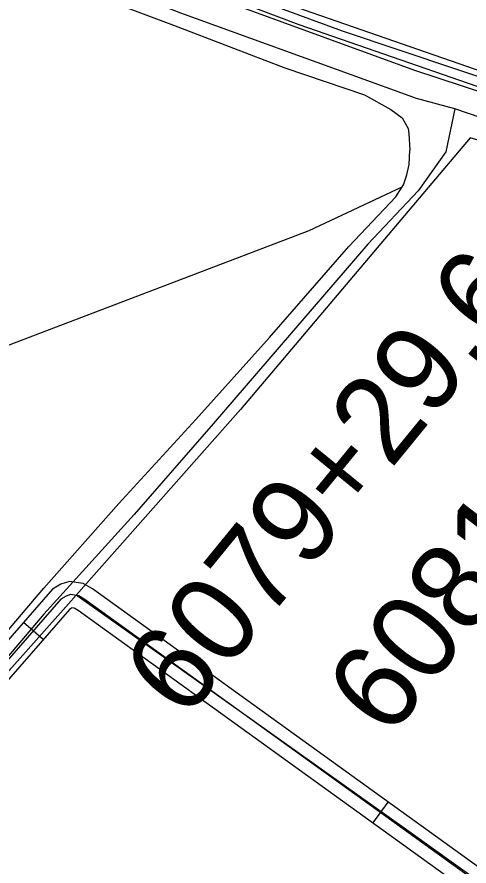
# Model space of a CAD drawing. Extents: x 3361039 to 3398939, y 576572 to 602007.
# Drawn here: x 3374341 to 3374863, y 585522 to 586504 of the extents above; entities that cross this region are included whole.
import ezdxf

# ---------------------------------------------------------------- set-up
doc = ezdxf.new("R2010")
doc.units = 0
for name, color, linetype in [('V-DTCH-CNTR', 7, 'Continuous'), ('V-RAIL-TRAK', 7, 'Continuous'), ('V-ROAD-CNTR', 7, 'Continuous'), ('V-SURV-IDEN', 7, 'Continuous'), ('V-TOPO-SHOR', 7, 'Continuous')]:
    doc.layers.add(name, color=color, linetype=linetype)

msp = doc.modelspace()

# ---------------------------------------------------------------- linework, layer by layer
at = {"layer": 'V-DTCH-CNTR'}
for points in [[(3374309.75, 586573.95), (3374387.66, 586544.95), (3374521.67, 586494.22), (3374650.22, 586445.11), (3374742.19, 586413.61), (3374772.52, 586396.85), (3374785.72, 586387.32), (3374792.62, 586374.73), (3374793.34, 586369.25), (3374794.7, 586349.68)], [(3375784.71, 586089.05), (3375396, 586200.57), (3375027.88, 586316.59), (3374864.38, 586363.91), (3374599.03, 586049.71), (3374408.99, 585835.04), (3374400.2, 585825.1), (3374123.01, 585513.47), (3373850.35, 585187.52), (3373777.93, 585107.23), (3373645.29, 584960.16), (3373311.64, 584563.53), (3372980.49, 584203.89), (3372962.09, 584174.34)], [(3374265.67, 585718.64), (3374371.64, 585843.17), (3374458.35, 585940.95), (3374547.4, 586038.31), (3374632.49, 586132.98), (3374724.03, 586238.53), (3374778.31, 586295.67), (3374785.77, 586307.44), (3374787.17, 586309.65), (3374791.28, 586321.34), (3374793.83, 586333.06), (3374794.7, 586349.68)], [(3371180.11, 584938.32), (3371367.93, 585013.09), (3371856.6, 585193.99), (3372334.31, 585368.4), (3372739.97, 585524.56), (3373257.31, 585716.39), (3373338.38, 585748.51), (3373418.36, 585780.2), (3374029.37, 586009.42), (3374678.19, 586257), (3374785.77, 586307.44)], [(3375378, 585141.04), (3375102.59, 585340.24), (3374785.4, 585567.66), (3374515.94, 585759.25), (3374408.99, 585835.04)]]:
    msp.add_lwpolyline(points, dxfattribs=at)
at = {"layer": 'V-RAIL-TRAK'}
for points in [[(3374138.99, 586710.89), (3374432.3, 586592.55), (3374716.37, 586487.63), (3374981.79, 586398.58), (3375112.95, 586354.85)], [(3375107.31, 586340.81), (3374800.49, 586442.06), (3374493.79, 586554.28), (3374171.58, 586682.33)]]:
    msp.add_lwpolyline(points, dxfattribs=at)
at = {"layer": 'V-ROAD-CNTR'}
for p, q in [((3374370.82, 585783.84), (3374348.19, 585803.53)), ((3374549.09, 585717.78), (3374566.65, 585742.11)), ((3374751.83, 585571.5), (3374769.38, 585595.82))]:
    msp.add_line(p, q, dxfattribs=at)
for points in [[(3367860.67, 590489.48), (3368777.09, 589905.49), (3369852.57, 589226.5), (3370961.47, 588528.37), (3372150.36, 587774.48), (3372424.48, 587608.17), (3372610.28, 587489.36), (3372790.57, 587384.5), (3372960.84, 587288.31), (3373181.34, 587168.88), (3373369.06, 587073.39), (3373570.07, 586974.46), (3373782.13, 586875.69), (3374001.23, 586776.84), (3374188.41, 586697.3), (3374452.09, 586595.45), (3374672.56, 586511.97), (3374926.71, 586423.83), (3375200.04, 586337.31), (3375711.33, 586176.95), (3376463.93, 585943.57), (3379229.72, 585078.65)], [(3369848.53, 589229.04), (3370068.04, 589069.57), (3370951.85, 588513.16), (3372140.87, 587759.18), (3372414.96, 587592.89), (3372600.9, 587474), (3372781.62, 587368.89), (3372952.12, 587272.55), (3373172.98, 587152.95), (3373361.01, 587057.29), (3373562.29, 586958.22), (3373774.63, 586859.32), (3373994.01, 586760.36), (3374181.65, 586680.61), (3374445.66, 586578.63), (3374666.42, 586495.05), (3374921.04, 586406.75), (3375194.63, 586320.15), (3375705.97, 586159.76), (3376458.57, 585926.38), (3377434.26, 585621.27), (3377637.51, 585576.57)], [(3375416.48, 585128.92), (3374427.83, 585842.27), (3374417.21, 585848.74), (3374401.24, 585851.12), (3374391.25, 585847.67), (3374381.78, 585842.13), (3373392.53, 584705.54), (3372977.02, 584236.97), (3372957.99, 584214.93), (3372943.75, 584193.16), (3372935.89, 584165.91), (3372928.15, 584134.77), (3372926.6, 584091.55)], [(3375409.36, 585115.56), (3374419.53, 585829.76), (3374412, 585834.35), (3374402.66, 585835.74), (3374397.55, 585833.98), (3374391.48, 585830.43), (3373403.8, 584695.64), (3372988.3, 584227.1), (3372969.99, 584205.89), (3372957.53, 584186.84), (3372950.38, 584162.02), (3372943.08, 584132.67), (3372941.18, 584079.45)], [(3375398.3, 585105.04), (3374411.23, 585817.26), (3374406.79, 585819.96), (3374404.08, 585820.36), (3374403.85, 585820.28), (3374401.18, 585818.72), (3373793.68, 585120.74)]]:
    msp.add_lwpolyline(points, dxfattribs=at)
at = {"layer": 'V-TOPO-SHOR'}
for points in [[(3374966.44, 586357.87), (3374892.79, 586381.76), (3374846.78, 586397.65), (3374802.26, 586409.68), (3374727.89, 586436.65), (3374530.05, 586508.07), (3374284.76, 586603.86), (3373989.73, 586727.12), (3373795.83, 586806.19), (3373775.12, 586813.34), (3373765.17, 586818.84), (3373753.67, 586822.82), (3373745.18, 586821.37), (3373739.77, 586819.11)], [(3374846.78, 586397.65), (3374836.11, 586347.97), (3374804.15, 586302.8), (3374746.16, 586241.2), (3374567.3, 586033.35), (3374476.07, 585928.27), (3374371.51, 585813.31), (3374259.18, 585681.03), (3374125.18, 585530.24), (3373992.84, 585379.78), (3373846.06, 585209.85), (3373705.5, 585049.68), (3373558.41, 584882.37), (3373416.11, 584717.59), (3373250.02, 584528.28), (3373131.88, 584396.34), (3373014.89, 584262.59), (3372975.79, 584216.12), (3372939.3, 584177.07), (3372924.97, 584142.89), (3372924.3, 584122.86)]]:
    msp.add_lwpolyline(points, dxfattribs=at)

# ---------------------------------------------------------------- texts
at = {"layer": 'V-SURV-IDEN'}
for s, rotation, p in [('6079+29.6', 50.76563, (3374534.89, 585688.92)), ('6081+12.7', 52.24462, (3374771.02, 585667.81))]:
    msp.add_text(s, height=100, rotation=rotation, dxfattribs=at).set_placement(p)

doc.saveas('drawing.dxf')
